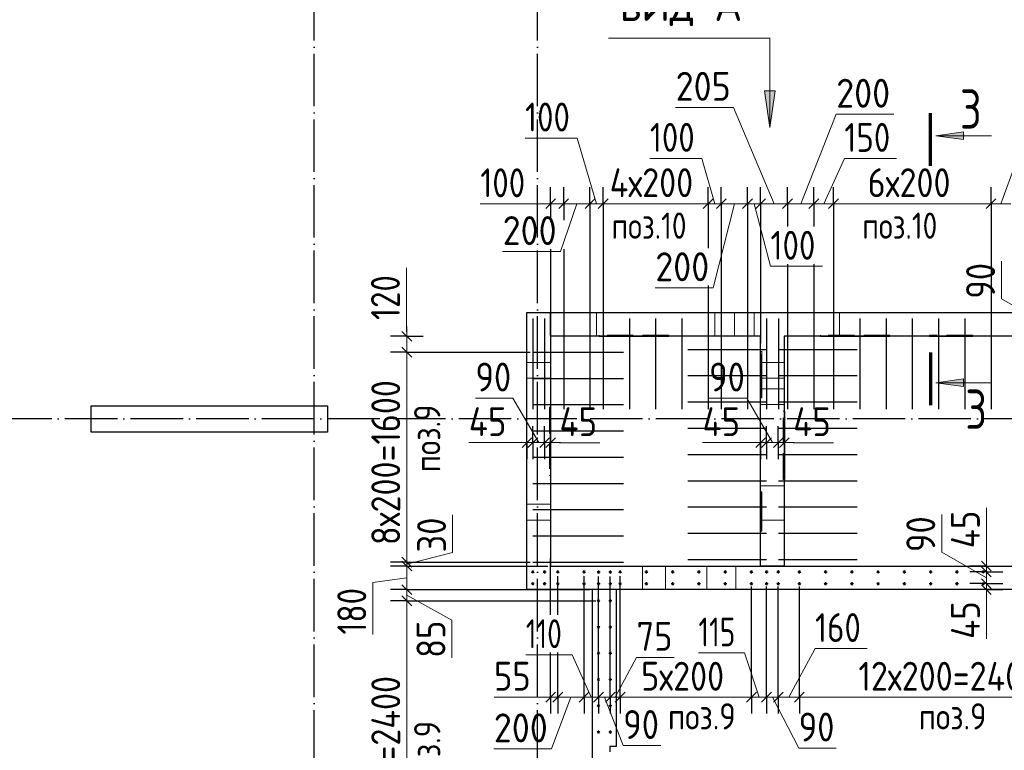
# Model space of a CAD drawing. Header units: millimetres. Extents: x -49773 to 2322955, y -3321 to 58485.
# Tile 505 of 580: x 1920075 to 1927575, y 40237 to 45803. Entities that reach past the tile are written whole.
import ezdxf

# ---------------------------------------------------------------- set-up
doc = ezdxf.new("R2010")
doc.units = ezdxf.units.MM
for name, pattern in [('______11', [500, 400, -50, 0, -50]), ('______2', [270, 200, -70]), ('______5', [1100, 800, -100, 100, -100])]:
    doc.linetypes.add(name, pattern=pattern)
for name, color, linetype, lineweight in [('Standard', 7, 'Continuous', 25), ('Арм.стержн. вертикальными 1', 22, 'Continuous', 35), ('Обозначение разреза_ общее', 7, 'Continuous', 25), ('Размерная линия_ общее', 7, 'Continuous', 13), ('Стена_ общее', 7, 'Continuous', 35), ('Стена_ Сборный элемент', 7, 'Continuous', 35)]:
    doc.layers.add(name, color=color, linetype=linetype, lineweight=lineweight)
doc.layers.add('Осевая линия_ общее', color=7, linetype='______5', lineweight=13, true_color=0xa0a0a0)
doc.styles.add('ISOCPEUR', font='txt')

msp = doc.modelspace()

# ---------------------------------------------------------------- hatches: boundary and pattern name
at = {"layer": 'Обозначение разреза_ общее', "linetype": 'Continuous', "lineweight": 13, "transparency": 33554687}
msp.add_hatch(color=7, dxfattribs=at).paths.add_polyline_path([(1925749.2, 45261.3), (1925789.2, 44981.3), (1925829.2, 45261.3)])
for points in [[(1927262.6, 44888.9), (1927052.6, 44918.9), (1927262.6, 44948.9)], [(1927262.6, 43007.5), (1927052.6, 43037.5), (1927262.6, 43067.5)]]:
    msp.add_hatch(color=7, dxfattribs=at).paths.add_polyline_path(points, flags=16)

# ---------------------------------------------------------------- linework, layer by layer
at = {"color": 7, "linetype": 'Continuous', "lineweight": 25, "transparency": 33554687}
for p, q in [((1920618.8, 42660.9), (1920618.8, 42860.9)), ((1920618.8, 42860.9), (1922418.8, 42860.9)), ((1922418.8, 42860.9), (1922418.8, 42660.9)), ((1922418.8, 42660.9), (1920618.8, 42660.9))]:
    msp.add_line(p, q, dxfattribs=at)
at = {"layer": 'Арм.стержн. вертикальными 1', "color": 4, "linetype": 'Continuous', "lineweight": 25, "transparency": 33554687}
for p, q in [((1923983.8, 43525.5), (1923983.8, 42925.5)), ((1924073.3, 43525.5), (1924073.3, 42925.5)), ((1924218.8, 43525.4), (1924218.8, 42925.4)), ((1924418.8, 43525.4), (1924418.8, 42925.4)), ((1924518.8, 43525.9), (1924518.8, 42925.9)), ((1924718.8, 43525.9), (1924718.8, 42925.9)), ((1924918.8, 43525.9), (1924918.8, 42925.9)), ((1925118.8, 43525.9), (1925118.8, 42925.9)), ((1925318.8, 43525.9), (1925318.8, 42925.9)), ((1925418.8, 43525.4), (1925418.8, 42925.4)), ((1925618.8, 43525.4), (1925618.8, 42925.4)), ((1925764.3, 43525.4), (1925764.3, 42925.4)), ((1925853.8, 43525.4), (1925853.8, 42925.4)), ((1925923.8, 43525.4), (1925923.8, 42925.4)), ((1926123.8, 43525.4), (1926123.8, 42925.4)), ((1926273.8, 43525.9), (1926273.8, 42925.9)), ((1926473.8, 43525.9), (1926473.8, 42925.9)), ((1926673.8, 43525.9), (1926673.8, 42925.9)), ((1926873.8, 43525.9), (1926873.8, 42925.9)), ((1927073.8, 43525.9), (1927073.8, 42925.9)), ((1927273.8, 43525.9), (1927273.8, 42925.9)), ((1927473.8, 43525.9), (1927473.8, 42925.9)), ((1923983.8, 43436), (1923983.8, 42836)), ((1924073.3, 43436), (1924073.3, 42836)), ((1924218.8, 43435.9), (1924218.8, 42835.9)), ((1924418.8, 43435.9), (1924418.8, 42835.9)), ((1924518.8, 43436.4), (1924518.8, 42836.4)), ((1924718.8, 43436.4), (1924718.8, 42836.4)), ((1924918.8, 43436.4), (1924918.8, 42836.4)), ((1925118.8, 43436.4), (1925118.8, 42836.4)), ((1925318.8, 43436.4), (1925318.8, 42836.4)), ((1925418.8, 43435.9), (1925418.8, 42835.9)), ((1925618.8, 43435.9), (1925618.8, 42835.9)), ((1925764.3, 43435.9), (1925764.3, 42835.9)), ((1925853.8, 43435.9), (1925853.8, 42835.9)), ((1925923.8, 43435.9), (1925923.8, 42835.9)), ((1926123.8, 43435.9), (1926123.8, 42835.9)), ((1926273.8, 43436.4), (1926273.8, 42836.4)), ((1926473.8, 43436.4), (1926473.8, 42836.4)), ((1926673.8, 43436.4), (1926673.8, 42836.4)), ((1926873.8, 43436.4), (1926873.8, 42836.4)), ((1927073.8, 43436.4), (1927073.8, 42836.4)), ((1927273.8, 43436.4), (1927273.8, 42836.4)), ((1927473.8, 43436.4), (1927473.8, 42836.4)), ((1925164.3, 43290.9), (1925764.3, 43290.9)), ((1925853.8, 43290.9), (1926453.8, 43290.9)), ((1923983.8, 43270.5), (1924583.8, 43270.5)), ((1924073.3, 43270.5), (1924673.3, 43270.5)), ((1923983.8, 43070.5), (1924583.8, 43070.5)), ((1924073.3, 43070.5), (1924673.3, 43070.5)), ((1925164.3, 43090.9), (1925764.3, 43090.9)), ((1925853.8, 43090.9), (1926453.8, 43090.9)), ((1923983.8, 42870.5), (1924583.8, 42870.5)), ((1924073.3, 42870.5), (1924673.3, 42870.5)), ((1925164.3, 42890.9), (1925764.3, 42890.9)), ((1925853.8, 42890.9), (1926453.8, 42890.9)), ((1925164.3, 42690.9), (1925764.3, 42690.9)), ((1925853.8, 42690.9), (1926453.8, 42690.9)), ((1923983.8, 42670.5), (1924583.8, 42670.5)), ((1924073.3, 42670.5), (1924673.3, 42670.5)), ((1923983.8, 42470.5), (1924583.8, 42470.5)), ((1924073.3, 42470.5), (1924673.3, 42470.5)), ((1925164.3, 42490.9), (1925764.3, 42490.9)), ((1925853.8, 42490.9), (1926453.8, 42490.9)), ((1923983.7, 42270.5), (1924583.7, 42270.5)), ((1924073.3, 42270.5), (1924673.3, 42270.5)), ((1925164.3, 42290.9), (1925764.3, 42290.9)), ((1925853.8, 42290.9), (1926453.8, 42290.9)), ((1925164.3, 42090.9), (1925764.3, 42090.9)), ((1925853.8, 42090.9), (1926453.8, 42090.9)), ((1923983.7, 42070.5), (1924583.7, 42070.5)), ((1924073.3, 42070.5), (1924673.3, 42070.5)), ((1923983.7, 41870.5), (1924583.7, 41870.5)), ((1924073.3, 41870.5), (1924673.3, 41870.5)), ((1925164.3, 41890.9), (1925764.3, 41890.9)), ((1925853.8, 41890.9), (1926453.8, 41890.9)), ((1923983.7, 41670.5), (1924583.7, 41670.5)), ((1924073.3, 41670.5), (1924673.3, 41670.5)), ((1925164.3, 41690.9), (1925764.3, 41690.9)), ((1925853.8, 41690.9), (1926453.8, 41690.9))]:
    msp.add_line(p, q, dxfattribs=at)
at = {"layer": 'Арм.стержн. вертикальными 1', "color": 4, "linetype": 'Continuous', "lineweight": 50, "transparency": 33554687}
for centre in [(1923983.7, 41595.5), (1924073.3, 41595.5), (1924173.8, 41595.5), (1924373.8, 41595.5), (1924484.2, 41595), (1924573.8, 41595), (1924648.8, 41595.5), (1924848.8, 41595.5), (1925048.8, 41595.5), (1925248.8, 41595.5), (1925448.8, 41595.5), (1925648.8, 41595.5), (1925763.7, 41595.5), (1925853.3, 41595.5), (1926013.8, 41595.5), (1926213.8, 41595.5), (1926413.8, 41595.5), (1926613.8, 41595.5), (1926813.8, 41595.5), (1927013.8, 41595.5), (1927213.8, 41595.5), (1927413.8, 41595.5), (1923983.7, 41506), (1924073.3, 41506), (1924173.8, 41505.9), (1924373.8, 41505.9), (1924484.2, 41505.5), (1924573.8, 41505.5), (1924648.8, 41506), (1924848.8, 41506), (1925048.8, 41506), (1925248.8, 41506), (1925448.8, 41506), (1925648.8, 41506), (1925763.7, 41506), (1925853.3, 41506), (1926013.8, 41506), (1926213.8, 41505.9), (1926413.8, 41505.9), (1926613.8, 41505.9), (1926813.8, 41505.9), (1927013.8, 41505.9), (1927213.8, 41505.9), (1927413.8, 41505.9), (1924483.8, 41376), (1924573.8, 41376), (1924483.8, 41176), (1924573.8, 41176), (1924483.8, 40976), (1924573.8, 40976), (1924483.8, 40776), (1924573.8, 40776), (1924483.8, 40576), (1924573.8, 40576), (1924483.8, 40376), (1924573.8, 40376)]:
    msp.add_circle(centre, 5, dxfattribs=at)
at = {"layer": 'Обозначение разреза_ общее', "color": 7, "linetype": 'Continuous', "lineweight": 13, "transparency": 33554687}
for p, q in [((1925829.2, 45261.3), (1925749.2, 45261.3)), ((1925749.2, 45261.3), (1925789.2, 44981.3)), ((1925789.2, 45261.3), (1925789.2, 45281.3)), ((1925789.2, 44981.3), (1925829.2, 45261.3)), ((1925789.2, 44981.3), (1925789.2, 44981.3)), ((1925789.2, 44981.3), (1925789.2, 44981.3)), ((1925789.2, 44981.3), (1925789.2, 44981.3)), ((1927052.6, 44918.9), (1927262.6, 44948.9)), ((1927262.6, 44948.9), (1927262.6, 44888.9)), ((1927052.6, 44918.9), (1927476.6, 44918.9)), ((1927052.6, 44918.9), (1927052.6, 44918.9)), ((1927052.6, 44918.9), (1927052.6, 44918.9)), ((1927052.6, 44918.9), (1927052.6, 44918.9)), ((1927262.6, 44888.9), (1927052.6, 44918.9)), ((1927262.6, 44918.9), (1927277.6, 44918.9)), ((1927052.6, 43037.5), (1927262.6, 43067.5)), ((1927262.6, 43067.5), (1927262.6, 43007.5)), ((1927052.6, 43037.5), (1927476.6, 43037.5)), ((1927052.6, 43037.5), (1927052.6, 43037.5)), ((1927052.6, 43037.5), (1927052.6, 43037.5)), ((1927052.6, 43037.5), (1927052.6, 43037.5)), ((1927262.6, 43007.5), (1927052.6, 43037.5)), ((1927262.6, 43037.5), (1927277.6, 43037.5))]:
    msp.add_line(p, q, dxfattribs=at)
at = {"layer": 'Обозначение разреза_ общее', "color": 7, "linetype": 'Continuous', "lineweight": 70, "transparency": 33554687}
for p, q in [((1927012.6, 44688.2), (1927012.6, 45090.2)), ((1927012.6, 43268.2), (1927012.6, 42866.2))]:
    msp.add_line(p, q, dxfattribs=at)
at = {"layer": 'Обозначение разреза_ общее', "color": 7, "linetype": 'Continuous', "lineweight": 13, "transparency": 33554687}
msp.add_lwpolyline([(1924559.2, 45661.3), (1925789.2, 45661.3), (1925789.2, 44981.3)], dxfattribs=at)
at = {"layer": 'Осевая линия_ общее', "color": 253, "linetype": '______11', "lineweight": -3, "true_color": 0xa0a0a0, "transparency": 33554687}
for p, q in [((1922318.8, 32140.9), (1922318.8, 55049.1)), ((1924018.8, 32140.9), (1924018.8, 55049.1)), ((1929820.8, 42760.9), (1913487, 42760.9))]:
    msp.add_line(p, q, dxfattribs=at)
at = {"layer": 'Размерная линия_ общее', "color": 7, "linetype": 'Continuous', "lineweight": 13, "transparency": 33554687}
for p, q in [((1925511.3, 45134.9), (1925071.3, 45134.9)), ((1925821.3, 44400.9), (1925511.3, 45134.9)), ((1926023.8, 44400.9), (1926294.1, 45082.5)), ((1926294.1, 45082.5), (1926734.1, 45082.5)), ((1924320.5, 44900.9), (1923924.5, 44900.9)), ((1924468.8, 44400.9), (1924320.5, 44900.9)), ((1925271, 44746.1), (1924875, 44746.1)), ((1925368.8, 44400.9), (1925271, 44746.1)), ((1926198.8, 44400.9), (1926356.4, 44745.7)), ((1926356.4, 44745.7), (1926752.4, 44745.7)), ((1927548.8, 44400.9), (1927668.7, 44724.7)), ((1923979.6, 44399.9), (1923583.6, 44399.9)), ((1924168.8, 44400.9), (1923979.6, 44399.9)), ((1924118.8, 44400.9), (1924043.8, 44400.9)), ((1924118.8, 44400.9), (1924218.8, 44400.9)), ((1924318.8, 44400.9), (1924193.6, 44036.3)), ((1924218.8, 44400.9), (1924418.8, 44400.9)), ((1924418.8, 44400.9), (1924518.8, 44400.9)), ((1924518.8, 44400.9), (1925318.8, 44400.9)), ((1925318.8, 44400.9), (1925418.8, 44400.9)), ((1925518.8, 44400.9), (1925356.2, 43760.4)), ((1925418.8, 44400.9), (1925618.8, 44400.9)), ((1925618.8, 44400.9), (1925718.8, 44400.9)), ((1925668.8, 44400.9), (1925793.9, 43924.2)), ((1925718.8, 44400.9), (1925923.8, 44400.9)), ((1925923.8, 44400.9), (1926123.8, 44400.9)), ((1926123.8, 44400.9), (1926273.8, 44400.9)), ((1926273.8, 44400.9), (1927473.8, 44400.9)), ((1927473.8, 44400.9), (1927623.8, 44400.9)), ((1924193.6, 44036.3), (1923753.6, 44036.3)), ((1927553.8, 43677.3), (1927553.8, 43963.3)), ((1923020.7, 43515.4), (1923020.7, 43911.4)), ((1925793.9, 43924.2), (1926189.9, 43924.2)), ((1925356.2, 43760.4), (1924916.2, 43760.4)), ((1927893.1, 43481.2), (1927553.8, 43677.3)), ((1923023.2, 43330.7), (1923020.7, 43515.4)), ((1923023.2, 43390.9), (1923023.2, 43465.9)), ((1923023.2, 43390.9), (1923023.2, 43270.4)), ((1923832.4, 42920.3), (1923546.4, 42920.3)), ((1924028.6, 42580.9), (1923832.4, 42920.3)), ((1925612.4, 42920.3), (1925326.4, 42920.3)), ((1925808.6, 42580.9), (1925612.4, 42920.3)), ((1923803.8, 42580.6), (1923495.8, 42580.6)), ((1923961.3, 42580.9), (1923803.8, 42580.6)), ((1923938.8, 42580.9), (1923863.8, 42580.9)), ((1923983.8, 42580.9), (1923938.8, 42580.9)), ((1924073.3, 42580.9), (1923983.8, 42580.9)), ((1924118.8, 42580.9), (1924073.3, 42580.9)), ((1924096.1, 42580.9), (1924186.5, 42580.3)), ((1924118.8, 42580.9), (1924193.8, 42580.9)), ((1924186.5, 42580.3), (1924494.5, 42580.3)), ((1925583.8, 42580.6), (1925275.8, 42580.6)), ((1925741.3, 42580.9), (1925583.8, 42580.6)), ((1925718.8, 42580.9), (1925643.8, 42580.9)), ((1925763.8, 42580.9), (1925718.8, 42580.9)), ((1925853.3, 42580.9), (1925763.8, 42580.9)), ((1925898.8, 42580.9), (1925853.3, 42580.9)), ((1925876.1, 42580.9), (1925966.5, 42580.3)), ((1925898.8, 42580.9), (1925973.8, 42580.9)), ((1925966.5, 42580.3), (1926274.5, 42580.3)), ((1927438.4, 41775.9), (1927438.4, 42083.9)), ((1923372.3, 41743.9), (1923372.3, 42029.9)), ((1927098.7, 41747.3), (1927098.7, 42033.3)), ((1927438, 41618.4), (1927438.4, 41775.9)), ((1923023.2, 41655.7), (1923372.3, 41743.9)), ((1927438, 41551.1), (1927098.7, 41747.3)), ((1927438, 41640.9), (1927438, 41715.9)), ((1923023.2, 41670.4), (1923023.2, 41640.9)), ((1923023.2, 41640.9), (1923023.2, 41460.9)), ((1927438, 41595.9), (1927438, 41640.9)), ((1923023.2, 41550.9), (1922764.6, 41514.9)), ((1927438, 41506.4), (1927438, 41595.9)), ((1922764.6, 41514.9), (1922764.6, 41118.9)), ((1927438, 41460.9), (1927438, 41506.4)), ((1927438, 41483.6), (1927438.6, 41393.2)), ((1923023.2, 41460.9), (1923023.2, 41375.9)), ((1923023.2, 41418.4), (1923367.7, 41227)), ((1927438, 41460.9), (1927438, 41385.9)), ((1923023.2, 41375.9), (1923023.2, 38975.9)), ((1927438.6, 41393.2), (1927438.6, 41085.2)), ((1923367.7, 41227), (1923367.7, 40941)), ((1924282.1, 40965), (1923930.1, 40965)), ((1924429, 40641.2), (1924282.1, 40965)), ((1925596.6, 40978.3), (1925244.6, 40978.3)), ((1925706.3, 40641.2), (1925596.6, 40978.3)), ((1925933.6, 40641.2), (1926133.3, 41011.9)), ((1926133.3, 41011.9), (1926529.3, 41011.9)), ((1924611.3, 40641.2), (1924773.7, 40944.7)), ((1924773.7, 40944.7), (1925059.7, 40944.7)), ((1923974.3, 40641.2), (1923688.3, 40641.2)), ((1924146.3, 40641.2), (1923974.3, 40641.2)), ((1924118.8, 40641.2), (1924043.8, 40641.2)), ((1924118.8, 40641.2), (1924173.8, 40641.2)), ((1924273.8, 40641.2), (1924126.5, 40247.8)), ((1924373.8, 40641.2), (1924484.3, 40641.2)), ((1924484.3, 40641.2), (1924573.8, 40641.2)), ((1924529, 40641.2), (1924672.3, 40273.2)), ((1924573.8, 40641.2), (1924648.8, 40641.2)), ((1924648.8, 40641.2), (1925648.8, 40641.2)), ((1925648.8, 40641.2), (1925763.8, 40641.2)), ((1925763.8, 40641.2), (1925853.3, 40641.2)), ((1925808.6, 40641.2), (1926008.5, 40254.1)), ((1925853.3, 40641.2), (1926013.8, 40641.2)), ((1926013.8, 40641.2), (1928413.8, 40641.2)), ((1924672.3, 40273.2), (1924958.3, 40273.2)), ((1924126.5, 40247.8), (1923686.5, 40247.8)), ((1926008.5, 40254.1), (1926294.5, 40254.1))]:
    msp.add_line(p, q, dxfattribs=at)
at = {"layer": 'Размерная линия_ общее', "color": 253, "linetype": 'Continuous', "lineweight": -3, "true_color": 0xa0a0a0, "transparency": 33554687}
for p, q in [((1924118.8, 44400.9), (1924118.8, 44525.9)), ((1924218.8, 44400.9), (1924218.8, 44525.9)), ((1924418.8, 44400.9), (1924418.8, 44525.9)), ((1924518.8, 44400.9), (1924518.8, 44525.9)), ((1925318.8, 44400.9), (1925318.8, 44525.9)), ((1925418.8, 44400.9), (1925418.8, 44525.9)), ((1925618.8, 44400.9), (1925618.8, 44525.9)), ((1925718.8, 44400.9), (1925718.8, 44525.9)), ((1925923.8, 44400.9), (1925923.8, 44525.9)), ((1926123.8, 44400.9), (1926123.8, 44525.9)), ((1926273.8, 44400.9), (1926273.8, 44525.9)), ((1927473.8, 44400.9), (1927473.8, 44525.9)), ((1924118.8, 44400.9), (1924118.8, 44275.9)), ((1924118.8, 44400.9), (1924118.8, 44339.3)), ((1924218.8, 44400.9), (1924218.8, 44275.9)), ((1924218.8, 44400.9), (1924218.8, 44339.3)), ((1924418.8, 44400.9), (1924418.8, 44275.9)), ((1924518.8, 44400.9), (1924518.8, 44275.9)), ((1925318.8, 44400.9), (1925318.8, 44275.9)), ((1925318.8, 44400.9), (1925318.8, 44063.4)), ((1925418.8, 44400.9), (1925418.8, 44275.9)), ((1925618.8, 44400.9), (1925618.8, 44275.9)), ((1925718.8, 44400.9), (1925718.8, 44275.9)), ((1925923.8, 44400.9), (1925923.8, 44275.9)), ((1925923.8, 44400.9), (1925923.8, 44227.2)), ((1926123.8, 44400.9), (1926123.8, 44275.9)), ((1926123.8, 44400.9), (1926123.8, 44227.2)), ((1926273.8, 44400.9), (1926273.8, 44275.9)), ((1926273.8, 44400.9), (1926273.8, 43517.2)), ((1927473.8, 44400.9), (1927473.8, 44275.9)), ((1927473.8, 44400.9), (1927473.8, 43517.2)), ((1924118.8, 44053.3), (1924118.8, 43287.2)), ((1924218.8, 44053.3), (1924218.8, 43471.7)), ((1925923.8, 43941.2), (1925923.8, 43525.4)), ((1926123.8, 43941.2), (1926123.8, 43525.4)), ((1925318.8, 43777.4), (1925318.8, 43517.2)), ((1923023.2, 43390.9), (1922898.2, 43390.9)), ((1923023.2, 43390.9), (1923148.2, 43390.9)), ((1923023.2, 43390.9), (1923023.2, 43390.9)), ((1923023.2, 43270.4), (1922898.2, 43270.4)), ((1923023.2, 43270.4), (1923148.2, 43270.4)), ((1923938.8, 42580.9), (1923938.8, 42705.9)), ((1923983.8, 42580.9), (1923983.8, 42705.9)), ((1924073.3, 42580.9), (1924073.3, 42705.9)), ((1924118.8, 42580.9), (1924118.8, 42705.9)), ((1925718.8, 42580.9), (1925718.8, 42705.9)), ((1925763.8, 42580.9), (1925763.8, 42705.9)), ((1925853.3, 42580.9), (1925853.3, 42705.9)), ((1925898.8, 42580.9), (1925898.8, 42705.9)), ((1923938.8, 42580.9), (1923938.8, 42455.9)), ((1923983.8, 42580.9), (1923983.8, 42455.9)), ((1923983.8, 42580.9), (1923983.8, 42547.2)), ((1924073.3, 42580.9), (1924073.3, 42455.9)), ((1924073.3, 42580.9), (1924073.3, 42547.2)), ((1924118.8, 42580.9), (1924118.8, 42455.9)), ((1925718.8, 42580.9), (1925718.8, 42455.9)), ((1925763.8, 42580.9), (1925763.8, 42455.9)), ((1925763.8, 42580.9), (1925763.8, 42547.2)), ((1925853.3, 42580.9), (1925853.3, 42455.9)), ((1925853.3, 42580.9), (1925853.3, 42547.2)), ((1925898.8, 42580.9), (1925898.8, 42455.9)), ((1923023.2, 41670.4), (1922898.2, 41670.4)), ((1923023.2, 41640.9), (1922898.2, 41640.9)), ((1923023.2, 41670.4), (1923148.2, 41670.4)), ((1923023.2, 41640.9), (1923148.2, 41640.9)), ((1924118.8, 41268), (1924118.8, 41697.2)), ((1927438, 41640.9), (1927313, 41640.9)), ((1927438, 41640.9), (1927563, 41640.9)), ((1924173.8, 41268), (1924173.8, 41562.2)), ((1927438, 41595.9), (1927313, 41595.9)), ((1927438, 41595.9), (1927563, 41595.9)), ((1927438, 41595.9), (1927471.7, 41595.9)), ((1927438, 41506.4), (1927313, 41506.4)), ((1927438, 41506.4), (1927563, 41506.4)), ((1927438, 41506.4), (1927471.7, 41506.4)), ((1923023.2, 41460.9), (1922898.2, 41460.9)), ((1923023.2, 41460.9), (1923148.2, 41460.9)), ((1927438, 41460.9), (1927313, 41460.9)), ((1927438, 41460.9), (1927563, 41460.9)), ((1923023.2, 41375.9), (1922898.2, 41375.9)), ((1923023.2, 41375.9), (1923148.2, 41375.9)), ((1924118.8, 40641.2), (1924118.8, 40766.2)), ((1924173.8, 40641.2), (1924173.8, 40766.2)), ((1924373.8, 40641.2), (1924373.8, 40766.2)), ((1924484.3, 40641.2), (1924484.3, 40766.2)), ((1924573.8, 40641.2), (1924573.8, 40766.2)), ((1924648.8, 40641.2), (1924648.8, 40766.2)), ((1925648.8, 40641.2), (1925648.8, 40766.2)), ((1925763.8, 40641.2), (1925763.8, 40766.2)), ((1925853.3, 40641.2), (1925853.3, 40766.2)), ((1926013.8, 40641.2), (1926013.8, 40766.2)), ((1924118.8, 40641.2), (1924118.8, 40516.2)), ((1924173.8, 40641.2), (1924173.8, 40516.2)), ((1924373.8, 40641.2), (1924373.8, 40516.2)), ((1924484.3, 40641.2), (1924484.3, 40516.2)), ((1924573.8, 40641.2), (1924573.8, 40516.2)), ((1924648.8, 40641.2), (1924648.8, 40516.2)), ((1925648.8, 40641.2), (1925648.8, 40516.2)), ((1925763.8, 40641.2), (1925763.8, 40516.2)), ((1925853.3, 40641.2), (1925853.3, 40516.2)), ((1926013.8, 40641.2), (1926013.8, 40516.2))]:
    msp.add_line(p, q, dxfattribs=at)
at = {"layer": 'Размерная линия_ общее', "color": 7, "linetype": 'Continuous', "lineweight": 25, "transparency": 33554687}
for p, q in [((1924081.3, 44363.4), (1924156.3, 44438.4)), ((1924181.3, 44363.4), (1924256.3, 44438.4)), ((1924381.3, 44363.4), (1924456.3, 44438.4)), ((1924481.3, 44363.4), (1924556.3, 44438.4)), ((1925281.3, 44363.4), (1925356.3, 44438.4)), ((1925381.3, 44363.4), (1925456.3, 44438.4)), ((1925581.3, 44363.4), (1925656.3, 44438.4)), ((1925681.3, 44363.4), (1925756.3, 44438.4)), ((1925886.3, 44363.4), (1925961.3, 44438.4)), ((1926086.3, 44363.4), (1926161.3, 44438.4)), ((1926236.3, 44363.4), (1926311.3, 44438.4)), ((1927436.3, 44363.4), (1927511.3, 44438.4)), ((1922985.7, 43428.4), (1923060.7, 43353.4)), ((1922985.7, 43307.9), (1923060.7, 43232.9)), ((1923976.3, 42618.4), (1923901.3, 42543.4)), ((1924021.3, 42618.4), (1923946.3, 42543.4)), ((1924110.8, 42618.4), (1924035.8, 42543.4)), ((1924156.3, 42618.4), (1924081.3, 42543.4)), ((1925756.3, 42618.4), (1925681.3, 42543.4)), ((1925801.3, 42618.4), (1925726.3, 42543.4)), ((1925890.8, 42618.4), (1925815.8, 42543.4)), ((1925936.3, 42618.4), (1925861.3, 42543.4)), ((1922985.7, 41707.9), (1923060.7, 41632.9)), ((1922985.7, 41678.4), (1923060.7, 41603.4)), ((1927475.5, 41603.4), (1927400.5, 41678.4)), ((1927475.5, 41558.4), (1927400.5, 41633.4)), ((1922985.7, 41498.4), (1923060.7, 41423.4)), ((1927475.5, 41468.9), (1927400.5, 41543.9)), ((1927475.5, 41423.4), (1927400.5, 41498.4)), ((1922985.7, 41413.4), (1923060.7, 41338.4)), ((1924081.3, 40603.7), (1924156.3, 40678.7)), ((1924136.3, 40603.7), (1924211.3, 40678.7)), ((1924336.3, 40603.7), (1924411.3, 40678.7)), ((1924446.8, 40603.7), (1924521.8, 40678.7)), ((1924536.3, 40603.7), (1924611.3, 40678.7)), ((1924611.3, 40603.7), (1924686.3, 40678.7)), ((1925611.3, 40603.7), (1925686.3, 40678.7)), ((1925726.3, 40603.7), (1925801.3, 40678.7)), ((1925815.8, 40603.7), (1925890.8, 40678.7)), ((1925976.3, 40603.7), (1926051.3, 40678.7))]:
    msp.add_line(p, q, dxfattribs=at)
at = {"layer": 'Размерная линия_ общее', "color": 253, "linetype": 'Continuous', "lineweight": -3, "true_color": 0xa0a0a0, "transparency": 33554687}
for points in [[(1924418.8, 44400.9), (1924418.8, 44230.1), (1924418.8, 44230.1), (1924418.8, 44000.3), (1924418.8, 44000.3), (1924418.8, 43471.7)], [(1924518.8, 44400.9), (1924518.8, 44208.5), (1924518.8, 44208.5), (1924518.8, 43952.3), (1924518.8, 43952.3), (1924518.8, 43517.2)], [(1925418.8, 44400.9), (1925418.8, 44014.9), (1925418.8, 44014.9), (1925418.8, 43421.7)], [(1925618.8, 44400.9), (1925618.8, 43971.8), (1925618.8, 43971.8), (1925618.8, 43421.7)], [(1925718.8, 44400.9), (1925718.8, 43950.3), (1925718.8, 43950.3), (1925718.8, 43337.2)], [(1923023.2, 43270.4), (1923032.2, 43270.4), (1923032.2, 43270.4), (1923045.7, 43270.4), (1923045.7, 43270.4), (1923963.8, 43270.4)], [(1923938.8, 42580.9), (1923938.8, 42597.4), (1923938.8, 42597.4), (1923938.8, 42607.7)], [(1924118.8, 42580.9), (1924118.8, 42597.3), (1924118.8, 42597.3), (1924118.8, 42607.7)], [(1925718.8, 42580.9), (1925718.8, 42597.4), (1925718.8, 42597.4), (1925718.8, 42607.7)], [(1925898.8, 42580.9), (1925898.8, 42597.3), (1925898.8, 42597.3), (1925898.8, 42607.7)], [(1923023.2, 41670.4), (1923247.9, 41670.4), (1923247.9, 41670.4), (1923963.8, 41670.4)], [(1923023.2, 41640.9), (1923251.9, 41640.9), (1923251.9, 41640.9), (1924098.8, 41640.9)], [(1927438, 41640.9), (1927421.4, 41640.9), (1927421.4, 41640.9), (1927411.2, 41640.9)], [(1924373.8, 40641.2), (1924373.8, 40658.2), (1924373.8, 40658.2), (1924373.8, 40658.2), (1924373.8, 40658.2), (1924373.8, 40658.2), (1924373.8, 40658.2), (1924373.8, 40658.2), (1924373.8, 40658.2), (1924373.8, 40704.2), (1924373.8, 40704.2), (1924373.8, 40718.4), (1924373.8, 40718.4), (1924373.8, 40767.1), (1924373.8, 40767.1), (1924373.8, 40813.8), (1924373.8, 40813.8), (1924373.8, 40859.1), (1924373.8, 40859.1), (1924373.8, 41562.2)], [(1924484.3, 40641.2), (1924484.3, 40658.2), (1924484.3, 40658.2), (1924484.3, 40658.2), (1924484.3, 40658.2), (1924484.3, 40658.2), (1924484.3, 40658.2), (1924484.3, 40658.2), (1924484.3, 40658.2), (1924484.3, 40711.3), (1924484.3, 40711.3), (1924484.3, 40727.7), (1924484.3, 40727.7), (1924484.3, 40783.9), (1924484.3, 40783.9), (1924484.3, 40837.7), (1924484.3, 40837.7), (1924484.3, 40890), (1924484.3, 40890), (1924484.3, 41561.7)], [(1924573.8, 40641.2), (1924573.8, 40658.2), (1924573.8, 40658.2), (1924573.8, 40658.2), (1924573.8, 40658.2), (1924573.8, 40658.2), (1924573.8, 40658.2), (1924573.8, 40658.2), (1924573.8, 40658.2), (1924573.8, 40717.1), (1924573.8, 40717.1), (1924573.8, 40735.2), (1924573.8, 40735.2), (1924573.8, 40797.4), (1924573.8, 40797.4), (1924573.8, 40857.1), (1924573.8, 40857.1), (1924573.8, 40915.1), (1924573.8, 40915.1), (1924573.8, 41561.7)], [(1924648.8, 40641.2), (1924648.8, 40658.2), (1924648.8, 40658.2), (1924648.8, 40658.2), (1924648.8, 40658.2), (1924648.8, 40658.2), (1924648.8, 40658.2), (1924648.8, 40658.2), (1924648.8, 40658.2), (1924648.8, 40721.9), (1924648.8, 40721.9), (1924648.8, 40741.4), (1924648.8, 40741.4), (1924648.8, 40808.8), (1924648.8, 40808.8), (1924648.8, 40873.4), (1924648.8, 40873.4), (1924648.8, 40936), (1924648.8, 40936), (1924648.8, 41562.2)], [(1925648.8, 40641.2), (1925648.8, 40658.2), (1925648.8, 40658.2), (1925648.8, 40658.2), (1925648.8, 40658.2), (1925648.8, 40658.2), (1925648.8, 40658.2), (1925648.8, 40786), (1925648.8, 40786), (1925648.8, 40825.3), (1925648.8, 40825.3), (1925648.8, 40960.4), (1925648.8, 40960.4), (1925648.8, 41485.9)], [(1925763.8, 40641.2), (1925763.8, 40658.2), (1925763.8, 40658.2), (1925763.8, 40658.2), (1925763.8, 40658.2), (1925763.8, 40658.2), (1925763.8, 40658.2), (1925763.8, 40793.4), (1925763.8, 40793.4), (1925763.8, 40834.9), (1925763.8, 40834.9), (1925763.8, 40977.9), (1925763.8, 40977.9), (1925763.8, 41485.9)], [(1925853.3, 40641.2), (1925853.3, 40658.2), (1925853.3, 40658.2), (1925853.3, 40658.2), (1925853.3, 40658.2), (1925853.3, 40658.2), (1925853.3, 40658.2), (1925853.3, 40799.1), (1925853.3, 40799.1), (1925853.3, 40842.4), (1925853.3, 40842.4), (1925853.3, 40991.5), (1925853.3, 40991.5), (1925853.3, 41485.9)], [(1926013.8, 40641.2), (1926013.8, 40658.2), (1926013.8, 40658.2), (1926013.8, 40658.2), (1926013.8, 40658.2), (1926013.8, 40658.2), (1926013.8, 40658.2), (1926013.8, 40809.4), (1926013.8, 40809.4), (1926013.8, 40855.9), (1926013.8, 40855.9), (1926013.8, 41015.8), (1926013.8, 41015.8), (1926013.8, 41485.9)], [(1923023.2, 41460.9), (1923276.2, 41460.9), (1923276.2, 41460.9), (1924418.8, 41460.9)], [(1927438, 41460.9), (1927421.5, 41460.9), (1927421.5, 41460.9), (1927411.2, 41460.9)], [(1923023.2, 41375.9), (1923287.7, 41375.9), (1923287.7, 41375.9), (1924463.8, 41375.9)], [(1924118.8, 40641.2), (1924118.8, 40658.2), (1924118.8, 40658.2), (1924118.8, 40658.2), (1924118.8, 40658.2), (1924118.8, 40658.2), (1924118.8, 40658.2), (1924118.8, 40658.2), (1924118.8, 40658.2), (1924118.8, 40687.9), (1924118.8, 40687.9), (1924118.8, 40697), (1924118.8, 40697), (1924118.8, 40728.4), (1924118.8, 40728.4), (1924118.8, 40758.6), (1924118.8, 40758.6), (1924118.8, 40787.8), (1924118.8, 40787.8), (1924118.8, 40982)], [(1924173.8, 40641.2), (1924173.8, 40658.2), (1924173.8, 40658.2), (1924173.8, 40658.2), (1924173.8, 40658.2), (1924173.8, 40658.2), (1924173.8, 40658.2), (1924173.8, 40658.2), (1924173.8, 40658.2), (1924173.8, 40691.4), (1924173.8, 40691.4), (1924173.8, 40701.6), (1924173.8, 40701.6), (1924173.8, 40736.8), (1924173.8, 40736.8), (1924173.8, 40770.5), (1924173.8, 40770.5), (1924173.8, 40803.2), (1924173.8, 40803.2), (1924173.8, 40982)]]:
    msp.add_lwpolyline(points, dxfattribs=at)
at = {"layer": 'Размерная линия_ общее', "color": 7, "linetype": 'Continuous', "lineweight": 13, "transparency": 33554687}
for points in [[(1923023.2, 43270.4), (1923023.2, 43196.2), (1923023.2, 43196.2), (1923023.2, 43097.4), (1923023.2, 43097.4), (1923023.2, 41670.4)], [(1924173.8, 40641.2), (1924193.8, 40641.2), (1924193.8, 40641.2), (1924373.8, 40641.2)]]:
    msp.add_lwpolyline(points, dxfattribs=at)
at = {"layer": 'Стена_ общее', "color": 7, "linetype": 'Continuous', "lineweight": 25, "transparency": 33554687}
for p, q in [((1923938.8, 41460.9), (1923938.8, 43570.9)), ((1923938.8, 43570.9), (1924118.8, 43570.9)), ((1924118.8, 43390.9), (1924118.8, 43570.9)), ((1924118.8, 43570.9), (1925718.8, 43570.9)), ((1924118.8, 43570.9), (1924118.8, 43390.9)), ((1925718.8, 43570.9), (1928738.8, 43570.9)), ((1925718.8, 43390.9), (1924118.8, 43390.9)), ((1924118.8, 43390.9), (1924118.8, 41640.9)), ((1925718.8, 41640.9), (1925718.8, 43390.9)), ((1925898.8, 43390.9), (1925898.8, 41640.9)), ((1928558.8, 43390.9), (1925898.8, 43390.9)), ((1924118.8, 41640.9), (1925718.8, 41640.9)), ((1925898.8, 41640.9), (1925718.8, 41640.9)), ((1925718.8, 41640.9), (1925898.8, 41640.9)), ((1925898.8, 41640.9), (1928048.8, 41640.9)), ((1924118.8, 41460.9), (1923938.8, 41460.9)), ((1928048.8, 41460.9), (1924118.8, 41460.9)), ((1924438.8, 38930.9), (1924438.8, 41460.9)), ((1924618.8, 41460.9), (1924618.8, 40265.9)), ((1924568.8, 40265.9), (1924568.8, 40225.9)), ((1924618.8, 40265.9), (1924568.8, 40265.9))]:
    msp.add_line(p, q, dxfattribs=at)
at = {"layer": 'Стена_ общее', "color": 253, "linetype": '______2', "lineweight": 18, "true_color": 0xababab, "transparency": 33554687}
for p, q in [((1924468.8, 43570.9), (1924468.8, 43390.9)), ((1925368.8, 43390.9), (1925368.8, 43570.9)), ((1925518.8, 43570.9), (1925518.8, 43390.9)), ((1925668.8, 43570.9), (1925668.8, 43390.9)), ((1925718.8, 43390.9), (1925718.8, 43570.9)), ((1926318.8, 43570.9), (1926318.8, 43390.9)), ((1924118.8, 43190.9), (1923938.8, 43190.9)), ((1925898.8, 43190.9), (1925718.8, 43190.9)), ((1923938.8, 43070.9), (1924118.8, 43070.9)), ((1925718.8, 43070.9), (1925898.8, 43070.9)), ((1925898.8, 42990.9), (1925718.8, 42990.9)), ((1925718.8, 42870.9), (1925898.8, 42870.9)), ((1925898.8, 42250.9), (1925718.8, 42250.9)), ((1924118.8, 42110.9), (1923938.8, 42110.9)), ((1923938.8, 41990.9), (1924118.8, 41990.9)), ((1925718.8, 41990.9), (1925898.8, 41990.9)), ((1924818.8, 41640.9), (1924818.8, 41460.9)), ((1924993.8, 41460.9), (1924993.8, 41640.9)), ((1925308.8, 41640.9), (1925308.8, 41460.9)), ((1925528.8, 41460.9), (1925528.8, 41640.9))]:
    msp.add_line(p, q, dxfattribs=at)
at = {"layer": 'Стена_ Сборный элемент', "color": 253, "linetype": '______2', "lineweight": 18, "true_color": 0xababab, "transparency": 33554687}
for p, q in [((1924488.8, 43390.9), (1924488.8, 43399.9)), ((1925018.8, 43399.9), (1924488.8, 43399.9)), ((1925018.8, 43390.9), (1925018.8, 43399.9)), ((1926173.8, 43390.9), (1926173.8, 43399.9)), ((1926703.8, 43399.9), (1926173.8, 43399.9)), ((1926703.8, 43390.9), (1926703.8, 43399.9)), ((1927003.8, 43390.9), (1927003.8, 43399.9)), ((1927333.8, 43399.9), (1927003.8, 43399.9)), ((1927333.8, 43390.9), (1927333.8, 43399.9)), ((1925718.8, 43275.9), (1925728.8, 43275.9)), ((1925728.8, 42975.9), (1925728.8, 43275.9)), ((1925717.8, 43220.4), (1925727.8, 43220.4)), ((1925718.8, 43250.9), (1925727.8, 43250.9)), ((1925727.8, 43250.9), (1925727.8, 42920.9)), ((1925717.8, 43020.4), (1925727.8, 43020.4)), ((1925718.8, 42975.9), (1925728.8, 42975.9)), ((1925718.8, 42920.9), (1925727.8, 42920.9)), ((1924109.8, 42850.9), (1924109.8, 42330.9)), ((1924109.8, 42850.9), (1924118.8, 42850.9)), ((1924109.8, 42790.9), (1924119.8, 42790.9)), ((1925889.8, 42300.9), (1925889.8, 42820.9)), ((1925889.8, 42820.9), (1925898.8, 42820.9)), ((1925889.8, 42760.9), (1925899.8, 42760.9)), ((1924109.8, 42390.9), (1924119.8, 42390.9)), ((1924109.8, 42330.9), (1924118.8, 42330.9)), ((1925889.8, 42360.9), (1925899.8, 42360.9)), ((1925889.8, 42300.9), (1925898.8, 42300.9)), ((1925718.8, 42205.9), (1925727.8, 42205.9)), ((1925718.8, 42161.4), (1925727.8, 42161.4)), ((1925727.8, 42205.9), (1925727.8, 42161.4)), ((1925727.8, 42161.4), (1925727.8, 41961.4)), ((1925718.8, 41961.4), (1925727.8, 41961.4)), ((1925727.8, 41961.4), (1925727.8, 41905.9)), ((1925718.8, 41905.9), (1925727.8, 41905.9))]:
    msp.add_line(p, q, dxfattribs=at)
at = {"layer": 'Стена_ Сборный элемент', "color": 7, "linetype": 'Continuous', "lineweight": 25, "transparency": 33554687}
for p, q in [((1924488.8, 43389.9), (1924488.8, 43390.9)), ((1925018.8, 43389.9), (1924488.8, 43389.9)), ((1925018.8, 43389.9), (1925018.8, 43390.9)), ((1926173.8, 43389.9), (1926173.8, 43390.9)), ((1926703.8, 43389.9), (1926173.8, 43389.9)), ((1926703.8, 43389.9), (1926703.8, 43390.9)), ((1927003.8, 43389.9), (1927003.8, 43390.9)), ((1927333.8, 43389.9), (1927003.8, 43389.9)), ((1927333.8, 43389.9), (1927333.8, 43390.9)), ((1925717.8, 43250.9), (1925717.8, 42920.9)), ((1925717.8, 43250.9), (1925718.8, 43250.9)), ((1925717.8, 42920.9), (1925718.8, 42920.9)), ((1924118.8, 42850.9), (1924119.8, 42850.9)), ((1924119.8, 42330.9), (1924119.8, 42850.9)), ((1925898.8, 42820.9), (1925899.8, 42820.9)), ((1925899.8, 42820.9), (1925899.8, 42300.9)), ((1924118.8, 42330.9), (1924119.8, 42330.9)), ((1925898.8, 42300.9), (1925899.8, 42300.9)), ((1925717.8, 42205.9), (1925717.8, 42161.4)), ((1925717.8, 42205.9), (1925718.8, 42205.9)), ((1925717.8, 42161.4), (1925717.8, 41961.4)), ((1925717.8, 42161.4), (1925718.8, 42161.4)), ((1925717.8, 41961.4), (1925718.8, 41961.4)), ((1925717.8, 41961.4), (1925717.8, 41905.9)), ((1925717.8, 41905.9), (1925718.8, 41905.9))]:
    msp.add_line(p, q, dxfattribs=at)

# ---------------------------------------------------------------- texts
at = {"layer": 'Standard', "color": 7, "linetype": 'Continuous', "lineweight": 18, "transparency": 33554687, "char_height": 200, "attachment_point": 7, "style": 'ISOCPEUR'}
for s, insert, width in [('\\W0.82;поз.10', (1924582.6, 44133.5), 726.613), ('\\W0.82;поз.10', (1926492.6, 44133.5), 726.613), ('\\W0.85;поз.9', (1925012.5, 40395.5), 639.292), ('\\W0.85;поз.9', (1926922.5, 40395.5), 639.292)]:
    msp.add_mtext(s, dxfattribs=dict(at, insert=insert, width=width))
at = {"layer": 'Standard', "color": 7, "linetype": 'Continuous', "lineweight": 18, "transparency": 33554687, "char_height": 200, "attachment_point": 7, "rotation": 90, "style": 'ISOCPEUR'}
for insert, width in [((1923279.1, 42354.7), 639.299), ((1923279.1, 39944.7), 639.292)]:
    msp.add_mtext('\\W0.85;поз.9', dxfattribs=dict(at, insert=insert, width=width))
at = {"layer": 'Обозначение разреза_ общее', "color": 7, "linetype": 'Continuous', "lineweight": 25, "transparency": 33554687, "attachment_point": 7, "style": 'ISOCPEUR'}
for s, insert, char_height, width in [('\\W0.95;вид А', (1924646.4, 45753), 250, 1017.944), ('\\W0.78;3', (1927237.2, 44972.3), 300, 326.407), ('\\W0.78;3', (1927278.1, 42685.1), 300, 326.407)]:
    msp.add_mtext(s, dxfattribs=dict(at, insert=insert, char_height=char_height, width=width))
at = {"layer": 'Размерная линия_ общее', "color": 7, "linetype": 'Continuous', "lineweight": 25, "transparency": 33554687, "char_height": 220, "attachment_point": 7, "style": 'ISOCPEUR'}
for s, insert, width in [('\\W0.91;205', (1925071.3, 45184.9), 561.981), ('\\W0.91;200', (1926294.1, 45132.5), 561.996), ('\\W0.83;100', (1923924.5, 44950.9), 508.564), ('\\W0.83;100', (1924875, 44796.1), 508.571), ('\\W0.83;150', (1926356.4, 44795.7), 508.579), ('\\W0.83;100', (1923583.6, 44449.9), 508.571), ('\\W0.86;4х200', (1924568.8, 44450.9), 814.144), ('\\W0.86;6х200', (1926533.8, 44450.9), 793.957), ('\\W0.91;200', (1923753.6, 44086.3), 561.981), ('\\W0.83;100', (1925793.9, 43974.2), 508.571), ('\\W0.91;200', (1924916.2, 43810.4), 561.981), ('\\W0.87;90', (1923546.4, 42970.3), 403.932), ('\\W0.87;90', (1925326.4, 42970.3), 403.932), ('\\W0.88;45', (1923495.8, 42630.6), 426.797), ('\\W0.88;45', (1924186.5, 42630.3), 426.781), ('\\W0.88;45', (1925275.8, 42630.6), 426.797), ('\\W0.88;45', (1925966.5, 42630.3), 426.797), ('\\W0.74;115', (1925244.6, 41028.3), 455.155), ('\\W0.83;160', (1926133.3, 41061.9), 508.571), ('\\W0.74;110', (1923930.1, 41015), 455.155), ('\\W0.87;75', (1924773.7, 40994.7), 403.932), ('\\W0.87;55', (1923688.3, 40691.2), 403.932), ('\\W0.86;5х200', (1924808.8, 40691.2), 793.971), ('\\W0.86;12х200=2400', (1926463.8, 40691.2), 1613.847), ('\\W0.91;200', (1923686.5, 40297.8), 561.988), ('\\W0.87;90', (1924672.3, 40323.2), 403.924), ('\\W0.87;90', (1926008.5, 40304.1), 403.94)]:
    msp.add_mtext(s, dxfattribs=dict(at, insert=insert, width=width))
at = {"layer": 'Размерная линия_ общее', "color": 7, "linetype": 'Continuous', "lineweight": 25, "transparency": 33554687, "char_height": 220, "attachment_point": 7, "rotation": 90, "style": 'ISOCPEUR'}
for s, insert, width in [('\\W0.87;90', (1927503.8, 43677.3), 403.924), ('\\W0.83;120', (1922970.7, 43515.4), 508.571), ('\\W0.86;8х200=1600', (1922973.2, 41800.4), 1453.378), ('\\W0.87;30', (1923322.3, 41743.9), 403.932), ('\\W0.87;90', (1927048.7, 41747.3), 403.932), ('\\W0.88;45', (1927388.4, 41775.9), 426.789), ('\\W0.83;180', (1922714.6, 41118.9), 508.571), ('\\W0.88;45', (1927388.6, 41085.2), 426.804), ('\\W0.87;85', (1923317.7, 40941), 403.924), ('\\W0.86;12х200=2400', (1922973.2, 39425.9), 1613.86)]:
    msp.add_mtext(s, dxfattribs=dict(at, insert=insert, width=width))

doc.saveas('drawing.dxf')
